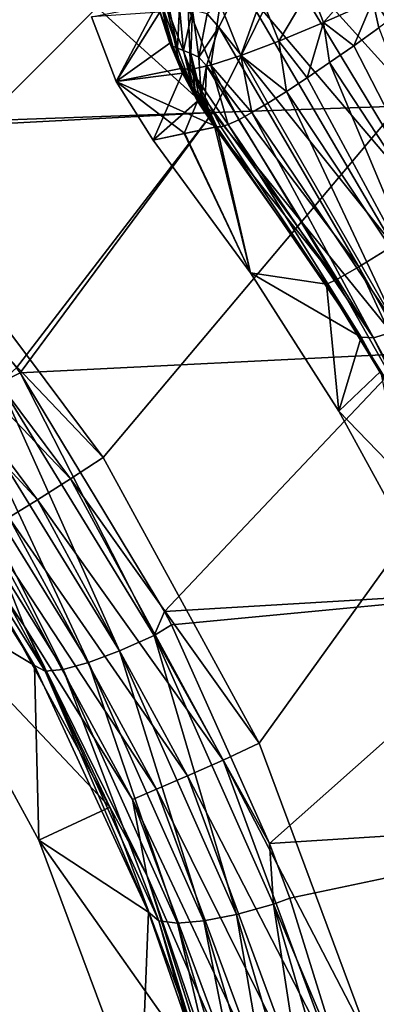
# Model space of a CAD drawing. Header units: metres. Extents: x -109 to 109, y -63 to 140.
# Tile 226 of 480: x -27.49 to -24.88, y 10.29 to 17.49. Entities that reach past the tile are written whole.
import ezdxf

# ---------------------------------------------------------------- set-up
doc = ezdxf.new("R2010")
doc.units = ezdxf.units.M
doc.layers.add('solid_502308_SW0001', color=7, linetype='CONTINUOUS')

msp = doc.modelspace()

# ---------------------------------------------------------------- linework, layer by layer
at = {"layer": 'solid_502308_SW0001'}
for points in [[(-28.300684, 16.192972, -17.654409), (-29.981926, 17.875437, -17.69763), (-8.65567, 35.943851, -18.161783)], [(-26.875666, 14.28767, -17.605465), (-28.300684, 16.192972, -17.654409), (-8.65567, 35.943851, -18.161783)], [(-25.736071, 12.197972, -17.551783), (-26.875666, 14.28767, -17.605465), (-8.65567, 35.943851, -18.161783)], [(-24.905809, 9.967262, -17.49448), (-25.736071, 12.197972, -17.551783), (-8.65567, 35.943851, -18.161783)], [(-24.612009, 8.812106, -17.464806), (-24.905809, 9.967262, -17.49448), (-8.65567, 35.943851, -18.161783)], [(-23.154312, 16.85741, -14.270356), (-24.792377, 19.041641, -14.326467), (-25.103922, 18.74765, -14.281495)], [(-23.605738, 16.564054, -14.203938), (-25.103922, 18.74765, -14.281495), (-25.396654, 18.421404, -14.155996)], [(-23.207682, 16.904541, 17.520403), (-22.198421, 18.731697, 17.684223), (-25.141466, 18.683119, 17.673117)], [(-23.605738, 16.564054, -14.203938), (-23.154312, 16.85741, -14.270356), (-25.103922, 18.74765, -14.281495)], [(-26.073866, 16.80879, 17.478382), (-25.141466, 18.683119, 17.673117), (-28.078369, 18.628294, 17.660715)], [(-26.073866, 16.80879, 17.478382), (-23.207682, 16.904541, 17.520403), (-25.141466, 18.683119, 17.673117)], [(-28.925453, 16.70509, 17.432394), (-26.073866, 16.80879, 17.478382), (-28.078369, 18.628294, 17.660715)], [(-24.03586, 16.287476, -14.023002), (-25.396654, 18.421404, -14.155996), (-25.656828, 18.082071, -13.945596)], [(-24.03586, 16.287476, -14.023002), (-23.605738, 16.564054, -14.203938), (-25.396654, 18.421404, -14.155996)], [(-24.424484, 16.040752, -13.736054), (-25.656828, 18.082071, -13.945596), (-25.871683, 17.747339, -13.653084)], [(-24.424484, 16.040752, -13.736054), (-24.03586, 16.287476, -14.023002), (-25.656828, 18.082071, -13.945596)], [(-25.265038, 17.465294, 13.966934), (-25.364004, 17.715786, 13.988475), (-24.971687, 17.801279, 14.135558)], [(-24.904549, 17.624834, 14.118625), (-25.265038, 17.465294, 13.966934), (-24.971687, 17.801279, 14.135558)], [(-26.029629, 17.432465, -13.286852), (-25.871683, 17.747339, -13.653084), (-26.115969, 17.530079, -13.271578)], [(-24.753311, 15.835503, -13.356603), (-25.871683, 17.747339, -13.653084), (-26.029629, 17.432465, -13.286852)], [(-24.753311, 15.835503, -13.356603), (-24.424484, 16.040752, -13.736054), (-25.871683, 17.747339, -13.653084)], [(-25.591919, 17.329895, 13.736211), (-25.718925, 17.647886, 13.759837), (-25.364004, 17.715786, 13.988475)], [(-25.265038, 17.465294, 13.966934), (-25.591919, 17.329895, 13.736211), (-25.364004, 17.715786, 13.988475)], [(-25.870609, 17.224678, 13.436746), (-26.020226, 17.600683, 13.460097), (-25.718925, 17.647886, 13.759837)], [(-25.591919, 17.329895, 13.736211), (-25.870609, 17.224678, 13.436746), (-25.718925, 17.647886, 13.759837)], [(-26.48057, 17.599566, 12.283663), (-26.781515, 17.034266, 0), (-26.960567, 17.507843, 0.000001)], [(-26.48057, 17.599566, 12.283663), (-26.307186, 17.129133, 12.271134), (-26.781515, 17.034266, 0)], [(-26.409958, 17.575958, 12.704744), (-26.307186, 17.129133, 12.271134), (-26.48057, 17.599566, 12.283663)], [(-26.460899, 17.542629, -12.387045), (-26.389675, 17.315851, -12.261122), (-26.453968, 17.613657, -12.637204)], [(-26.389675, 17.315851, -12.261122), (-26.366749, 17.291994, -12.395217), (-26.453968, 17.613657, -12.637204)], [(-26.333666, 17.278002, -12.529484), (-26.453968, 17.613657, -12.637204), (-26.366749, 17.291994, -12.395217)], [(-26.333666, 17.278002, -12.529484), (-26.397173, 17.595392, -12.828191), (-26.453968, 17.613657, -12.637204)], [(-26.236401, 17.122007, 12.687493), (-26.409958, 17.575958, 12.704744), (-26.254135, 17.576338, 13.102958)], [(-26.236401, 17.122007, 12.687493), (-26.307186, 17.129133, 12.271134), (-26.409958, 17.575958, 12.704744)], [(-26.318033, 17.576818, -12.999489), (-26.397173, 17.595392, -12.828191), (-26.333666, 17.278002, -12.529484)], [(-26.288736, 17.260654, -12.650892), (-26.318033, 17.576818, -12.999489), (-26.333666, 17.278002, -12.529484)], [(-26.222574, 17.556511, -13.147333), (-26.318033, 17.576818, -12.999489), (-26.288736, 17.260654, -12.650892)], [(-26.088678, 17.154337, 13.081897), (-26.254135, 17.576338, 13.102958), (-26.020226, 17.600683, 13.460097)], [(-26.088678, 17.154337, 13.081897), (-26.236401, 17.122007, 12.687493), (-26.254135, 17.576338, 13.102958)], [(-25.870609, 17.224678, 13.436746), (-26.088678, 17.154337, 13.081897), (-26.020226, 17.600683, 13.460097)], [(-24.904549, 17.624834, 14.118625), (-25.044834, 17.295477, 13.993706), (-25.265038, 17.465294, 13.966934)], [(-24.904549, 17.624834, 14.118625), (-24.859966, 17.427702, 14.08292), (-25.044834, 17.295477, 13.993706)], [(-24.904549, 17.624834, 14.118625), (-24.669119, 17.567278, 14.143871), (-24.859966, 17.427702, 14.08292)], [(-26.460899, 17.542629, -12.387045), (-26.960567, 17.507843, 0.000001), (-26.781515, 17.034266, 0)], [(-26.460899, 17.542629, -12.387045), (-26.781515, 17.034266, 0), (-26.389675, 17.315851, -12.261122)], [(-26.235172, 17.2393, -12.756021), (-26.222574, 17.556511, -13.147333), (-26.288736, 17.260654, -12.650892)], [(-26.175905, 17.212324, -12.844047), (-26.222574, 17.556511, -13.147333), (-26.235172, 17.2393, -12.756021)], [(-26.175905, 17.212324, -12.844047), (-26.115969, 17.530079, -13.271578), (-26.222574, 17.556511, -13.147333)], [(-26.029629, 17.432465, -13.286852), (-26.115969, 17.530079, -13.271578), (-26.175905, 17.212324, -12.844047)], [(-26.119703, 17.148886, -12.859797), (-26.029629, 17.432465, -13.286852), (-26.175905, 17.212324, -12.844047)], [(-25.006863, 15.681388, -12.902512), (-26.029629, 17.432465, -13.286852), (-26.119703, 17.148886, -12.859797)], [(-25.006863, 15.681388, -12.902512), (-24.753311, 15.835503, -13.356603), (-26.029629, 17.432465, -13.286852)], [(-25.265038, 17.465294, 13.966934), (-25.38575, 17.060827, 13.736207), (-25.591919, 17.329895, 13.736211)], [(-25.265038, 17.465294, 13.966934), (-25.22097, 17.172573, 13.877558), (-25.38575, 17.060827, 13.736207)], [(-25.265038, 17.465294, 13.966934), (-25.044834, 17.295477, 13.993706), (-25.22097, 17.172573, 13.877558)], [(-25.044834, 17.295477, 13.993706), (-24.859966, 17.427702, 14.08292), (-24.117664, 15.493999, 13.660802)], [(-26.389675, 17.315851, -12.261122), (-26.781515, 17.034266, 0), (-26.297129, 17.096825, -12.132107)], [(-26.389675, 17.315851, -12.261122), (-26.297129, 17.096825, -12.132107), (-26.366749, 17.291994, -12.395217)], [(-26.297129, 17.096825, -12.132107), (-26.236176, 16.98814, -12.142097), (-26.366749, 17.291994, -12.395217)], [(-26.222851, 16.980505, -12.212248), (-26.366749, 17.291994, -12.395217), (-26.236176, 16.98814, -12.142097)], [(-26.222851, 16.980505, -12.212248), (-26.333666, 17.278002, -12.529484), (-26.366749, 17.291994, -12.395217)], [(-26.288736, 17.260654, -12.650892), (-26.333666, 17.278002, -12.529484), (-26.222851, 16.980505, -12.212248)], [(-25.591919, 17.329895, 13.736211), (-25.536722, 16.96191, 13.571762), (-25.870609, 17.224678, 13.436746)], [(-25.591919, 17.329895, 13.736211), (-25.38575, 17.060827, 13.736207), (-25.536722, 16.96191, 13.571762)], [(-25.22097, 17.172573, 13.877558), (-25.044834, 17.295477, 13.993706), (-24.117664, 15.493999, 13.660802)], [(-26.204679, 16.96916, -12.27621), (-26.288736, 17.260654, -12.650892), (-26.222851, 16.980505, -12.212248)], [(-26.235172, 17.2393, -12.756021), (-26.288736, 17.260654, -12.650892), (-26.204679, 16.96916, -12.27621)], [(-26.182747, 16.954119, -12.331547), (-26.235172, 17.2393, -12.756021), (-26.204679, 16.96916, -12.27621)], [(-26.158401, 16.935659, -12.377137), (-26.235172, 17.2393, -12.756021), (-26.182747, 16.954119, -12.331547)], [(-26.158401, 16.935659, -12.377137), (-26.175905, 17.212324, -12.844047), (-26.235172, 17.2393, -12.756021)], [(-26.119703, 17.148886, -12.859797), (-26.175905, 17.212324, -12.844047), (-26.158401, 16.935659, -12.377137)], [(-25.870609, 17.224678, 13.436746), (-25.788477, 16.808243, 13.183699), (-26.088678, 17.154337, 13.081897)], [(-25.870609, 17.224678, 13.436746), (-25.536722, 16.96191, 13.571762), (-25.671635, 16.877295, 13.386673)], [(-25.870609, 17.224678, 13.436746), (-25.671635, 16.877295, 13.386673), (-25.788477, 16.808243, 13.183699)], [(-26.307186, 17.129133, 12.271134), (-26.04476, 16.704388, 12.256471), (-26.781515, 17.034266, 0)], [(-26.236401, 17.122007, 12.687493), (-26.04476, 16.704388, 12.256471), (-26.307186, 17.129133, 12.271134)], [(-26.088678, 17.154337, 13.081897), (-25.961287, 16.720699, 12.736417), (-26.236401, 17.122007, 12.687493)], [(-26.131546, 16.904198, -12.38809), (-26.119703, 17.148886, -12.859797), (-26.158401, 16.935659, -12.377137)], [(-25.173201, 15.585664, -12.39516), (-26.119703, 17.148886, -12.859797), (-26.131546, 16.904198, -12.38809)], [(-25.173201, 15.585664, -12.39516), (-25.006863, 15.681388, -12.902512), (-26.119703, 17.148886, -12.859797)], [(-26.088678, 17.154337, 13.081897), (-25.788477, 16.808243, 13.183699), (-25.885509, 16.755783, 12.965864)], [(-26.088678, 17.154337, 13.081897), (-25.885509, 16.755783, 12.965864), (-25.961287, 16.720699, 12.736417)], [(-25.38575, 17.060827, 13.736207), (-25.22097, 17.172573, 13.877558), (-24.450041, 15.329445, 13.355797)], [(-25.22097, 17.172573, 13.877558), (-24.117664, 15.493999, 13.660802), (-24.450041, 15.329445, 13.355797)], [(-26.297129, 17.096825, -12.132107), (-26.781515, 17.034266, 0), (-26.510574, 16.60639)], [(-26.297129, 17.096825, -12.132107), (-26.510574, 16.60639), (-26.185661, 16.890827, -12.007737)], [(-26.297129, 17.096825, -12.132107), (-26.185661, 16.890827, -12.007737), (-26.236176, 16.98814, -12.142097)], [(-26.236401, 17.122007, 12.687493), (-26.014671, 16.703505, 12.498775), (-26.04476, 16.704388, 12.256471)], [(-26.236401, 17.122007, 12.687493), (-25.961287, 16.720699, 12.736417), (-26.014671, 16.703505, 12.498775)], [(-25.536722, 16.96191, 13.571762), (-25.38575, 17.060827, 13.736207), (-24.450041, 15.329445, 13.355797)], [(-26.278957, 16.65555, 6.093497), (-26.510574, 16.60639), (-26.781515, 17.034266, 0)], [(-26.04476, 16.704388, 12.256471), (-26.278957, 16.65555, 6.093497), (-26.781515, 17.034266, 0)], [(-26.185661, 16.890827, -12.007737), (-26.058615, 16.701521, -11.891876), (-26.236176, 16.98814, -12.142097)], [(-26.222851, 16.980505, -12.212248), (-26.236176, 16.98814, -12.142097), (-26.058615, 16.701521, -11.891876)], [(-26.204679, 16.96916, -12.27621), (-26.222851, 16.980505, -12.212248), (-26.058615, 16.701521, -11.891876)], [(-26.182747, 16.954119, -12.331547), (-26.204679, 16.96916, -12.27621), (-26.058615, 16.701521, -11.891876)], [(-26.158401, 16.935659, -12.377137), (-26.182747, 16.954119, -12.331547), (-26.058615, 16.701521, -11.891876)], [(-26.131546, 16.904198, -12.38809), (-26.158401, 16.935659, -12.377137), (-26.058615, 16.701521, -11.891876)], [(-25.671635, 16.877295, 13.386673), (-25.536722, 16.96191, 13.571762), (-24.715616, 15.216226, 12.972089)], [(-25.536722, 16.96191, 13.571762), (-24.450041, 15.329445, 13.355797), (-24.715616, 15.216226, 12.972089)], [(-26.284565, 16.654369, -5.945939), (-26.185661, 16.890827, -12.007737), (-26.510574, 16.60639)], [(-26.284565, 16.654369, -5.945939), (-26.058615, 16.701521, -11.891876), (-26.185661, 16.890827, -12.007737)], [(-25.173201, 15.585664, -12.39516), (-26.131546, 16.904198, -12.38809), (-26.058615, 16.701521, -11.891876)], [(-24.643169, 15.047483, 17.244804), (-23.207682, 16.904541, 17.520403), (-26.073866, 16.80879, 17.478382)], [(-25.788477, 16.808243, 13.183699), (-25.671635, 16.877295, 13.386673), (-24.715616, 15.216226, 12.972089)], [(-28.88442, 16.660446, 17.426216), (-26.073866, 16.80879, 17.478382), (-28.925453, 16.70509, 17.432394)], [(-27.508581, 14.942313, 17.155651), (-26.073866, 16.80879, 17.478382), (-28.88442, 16.660446, 17.426216)], [(-27.508581, 14.942313, 17.155651), (-27.482748, 14.905149, 17.149122), (-26.073866, 16.80879, 17.478382)], [(-27.482748, 14.905149, 17.149122), (-24.643169, 15.047483, 17.244804), (-26.073866, 16.80879, 17.478382)], [(-25.885509, 16.755783, 12.965864), (-25.788477, 16.808243, 13.183699), (-24.899082, 15.160869, 12.531797)], [(-25.788477, 16.808243, 13.183699), (-24.715616, 15.216226, 12.972089), (-24.899082, 15.160869, 12.531797)], [(-25.798895, 15.636662), (-26.058615, 16.701521, -11.891876), (-26.284565, 16.654369, -5.945939)], [(-25.798895, 15.636662), (-26.278957, 16.65555, 6.093497), (-26.04476, 16.704388, 12.256471)], [(-25.24452, 15.552984, -11.858431), (-25.173201, 15.585664, -12.39516), (-26.058615, 16.701521, -11.891876)], [(-25.798895, 15.636662), (-25.24452, 15.552984, -11.858431), (-26.058615, 16.701521, -11.891876)], [(-26.014671, 16.703505, 12.498775), (-24.989862, 15.166567, 12.060305), (-26.04476, 16.704388, 12.256471)], [(-25.798895, 15.636662), (-26.04476, 16.704388, 12.256471), (-24.989862, 15.166567, 12.060305)], [(-26.014671, 16.703505, 12.498775), (-25.961287, 16.720699, 12.736417), (-24.989862, 15.166567, 12.060305)], [(-25.961287, 16.720699, 12.736417), (-25.885509, 16.755783, 12.965864), (-24.899082, 15.160869, 12.531797)], [(-25.961287, 16.720699, 12.736417), (-24.899082, 15.160869, 12.531797), (-24.989862, 15.166567, 12.060305)], [(-25.798895, 15.636662), (-26.510574, 16.60639), (-26.278957, 16.65555, 6.093497)], [(-25.798895, 15.636662), (-26.284565, 16.654369, -5.945939), (-26.510574, 16.60639)], [(-28.513309, 16.005274, -17.615423), (-28.300684, 16.192972, -17.654409), (-26.875666, 14.28767, -17.605465)], [(-28.729746, 15.820909, -17.500542), (-28.513309, 16.005274, -17.615423), (-27.115568, 14.12982, -17.566401)], [(-27.115568, 14.12982, -17.566401), (-28.513309, 16.005274, -17.615423), (-26.875666, 14.28767, -17.605465)], [(-23.804342, 13.549813, -12.843202), (-24.753311, 15.835503, -13.356603), (-25.006863, 15.681388, -12.902512)], [(-28.918011, 15.662679, -17.317368), (-28.729746, 15.820909, -17.500542), (-27.356194, 13.978375, -17.451525)], [(-27.356194, 13.978375, -17.451525), (-28.729746, 15.820909, -17.500542), (-27.115568, 14.12982, -17.566401)], [(-27.565294, 13.848912, -17.268362), (-28.918011, 15.662679, -17.317368), (-27.356194, 13.978375, -17.451525)], [(-25.154499, 14.625727), (-25.24452, 15.552984, -11.858431), (-25.798895, 15.636662)], [(-25.154499, 14.625727), (-25.798895, 15.636662), (-24.989862, 15.166567, 12.060305)], [(-23.982588, 13.476747, -12.335029), (-25.006863, 15.681388, -12.902512), (-25.173201, 15.585664, -12.39516)], [(-23.982588, 13.476747, -12.335029), (-23.804342, 13.549813, -12.843202), (-25.006863, 15.681388, -12.902512)], [(-23.982588, 13.476747, -12.335029), (-25.173201, 15.585664, -12.39516), (-25.24452, 15.552984, -11.858431)], [(-24.846899, 14.917251, -11.839923), (-23.982588, 13.476747, -12.335029), (-25.24452, 15.552984, -11.858431)], [(-25.154499, 14.625727), (-24.846899, 14.917251, -11.839923), (-25.24452, 15.552984, -11.858431)], [(-24.715616, 15.216226, 12.972089), (-24.003918, 13.50715, 12.260242), (-24.899082, 15.160869, 12.531797)], [(-25.154499, 14.625727), (-24.989862, 15.166567, 12.060305), (-24.09746, 13.534964, 11.798937)], [(-24.899082, 15.160869, 12.531797), (-24.09746, 13.534964, 11.798937), (-24.989862, 15.166567, 12.060305)], [(-24.899082, 15.160869, 12.531797), (-24.003918, 13.50715, 12.260242), (-24.09746, 13.534964, 11.798937)], [(-26.427179, 13.161014, 16.811951), (-24.643169, 15.047483, 17.244804), (-27.482748, 14.905149, 17.149122)], [(-23.558828, 13.331055, 16.972923), (-24.643169, 15.047483, 17.244804), (-26.427179, 13.161014, 16.811951)], [(-27.635857, 14.829802, 17.118156), (-27.482748, 14.905149, 17.149122), (-27.508581, 14.942313, 17.155651)], [(-27.635857, 14.829802, 17.118156), (-26.502672, 12.986207, 16.757565), (-27.482748, 14.905149, 17.149122)], [(-26.502672, 12.986207, 16.757565), (-26.427179, 13.161014, 16.811951), (-27.482748, 14.905149, 17.149122)], [(-24.578159, 13.575717), (-24.846899, 14.917251, -11.839923), (-25.154499, 14.625727)], [(-27.870535, 14.679898, 17.001343), (-26.757334, 12.872644, 16.64163), (-27.635857, 14.829802, 17.118156)], [(-26.757334, 12.872644, 16.64163), (-26.502672, 12.986207, 16.757565), (-27.635857, 14.829802, 17.118156)], [(-27.453262, 13.056102, -16.731268), (-27.884514, 13.670115, -16.447748), (-28.580088, 14.746768, -16.777899)], [(-27.453262, 13.056102, -16.731268), (-28.580088, 14.746768, -16.777899), (-27.729216, 13.749887, -17.02887)], [(-28.079662, 14.559919, 16.819519), (-26.984085, 12.787832, 16.46113), (-27.870535, 14.679898, 17.001343)], [(-26.984085, 12.787832, 16.46113), (-26.757334, 12.872644, 16.64163), (-27.870535, 14.679898, 17.001343)], [(-24.578159, 13.575717), (-25.154499, 14.625727), (-24.09746, 13.534964, 11.798937)], [(-28.249996, 14.477462, 16.584196), (-27.168566, 12.737143, 16.227491), (-28.079662, 14.559919, 16.819519)], [(-27.168566, 12.737143, 16.227491), (-26.984085, 12.787832, 16.46113), (-28.079662, 14.559919, 16.819519)], [(-28.370752, 14.437748, 16.31028), (-27.299091, 12.723784, 15.955509), (-28.249996, 14.477462, 16.584196)], [(-27.299091, 12.723784, 15.955509), (-27.168566, 12.737143, 16.227491), (-28.249996, 14.477462, 16.584196)], [(-27.376987, 12.766449, 15.667989), (-28.440357, 14.45178, 16.018257), (-28.365288, 13.355833)], [(-28.370752, 14.437748, 16.31028), (-28.440357, 14.45178, 16.018257), (-27.376987, 12.766449, 15.667989)], [(-28.370752, 14.437748, 16.31028), (-27.376987, 12.766449, 15.667989), (-27.299091, 12.723784, 15.955509)], [(-27.115568, 14.12982, -17.566401), (-26.875666, 14.28767, -17.605465), (-25.736071, 12.197972, -17.551783)], [(-27.356194, 13.978375, -17.451525), (-27.115568, 14.12982, -17.566401), (-25.999935, 12.075184, -17.512688)], [(-25.999935, 12.075184, -17.512688), (-27.115568, 14.12982, -17.566401), (-25.736071, 12.197972, -17.551783)], [(-27.565294, 13.848912, -17.268362), (-27.356194, 13.978375, -17.451525), (-26.25976, 11.959732, -17.397818)], [(-26.25976, 11.959732, -17.397818), (-27.356194, 13.978375, -17.451525), (-25.999935, 12.075184, -17.512688)], [(-27.729216, 13.749887, -17.02887), (-27.565294, 13.848912, -17.268362), (-26.485298, 11.861658, -17.214661)], [(-26.485298, 11.861658, -17.214661), (-27.565294, 13.848912, -17.268362), (-26.25976, 11.959732, -17.397818)], [(-26.661825, 11.787366, -16.97518), (-27.729216, 13.749887, -17.02887), (-26.485298, 11.861658, -17.214661)], [(-27.453262, 13.056102, -16.731268), (-27.729216, 13.749887, -17.02887), (-26.661825, 11.787366, -16.97518)], [(-28.365288, 13.355833), (-27.884514, 13.670115, -16.447748), (-26.827255, 11.731297, -16.394079)], [(-27.453262, 13.056102, -16.731268), (-26.827255, 11.731297, -16.394079), (-27.884514, 13.670115, -16.447748)], [(-27.346176, 11.48945), (-28.365288, 13.355833), (-26.827255, 11.731297, -16.394079)], [(-27.376987, 12.766449, 15.667989), (-28.365288, 13.355833), (-27.346176, 11.48945)], [(-26.375975, 13.062407, 16.791122), (-23.558828, 13.331055, 16.972923), (-26.427179, 13.161014, 16.811951)], [(-25.659307, 11.466348, 16.427898), (-23.558828, 13.331055, 16.972923), (-26.375975, 13.062407, 16.791122)], [(-25.659307, 11.466348, 16.427898), (-22.733364, 11.651277, 16.669493), (-23.558828, 13.331055, 16.972923)], [(-26.502672, 12.986207, 16.757565), (-26.375975, 13.062407, 16.791122), (-26.427179, 13.161014, 16.811951)], [(-26.557259, 11.2332, -16.680983), (-26.827255, 11.731297, -16.394079), (-27.453262, 13.056102, -16.731268)], [(-26.557259, 11.2332, -16.680983), (-27.453262, 13.056102, -16.731268), (-26.661825, 11.787366, -16.97518)], [(-26.502672, 12.986207, 16.757565), (-25.659307, 11.466348, 16.427898), (-26.375975, 13.062407, 16.791122)], [(-26.757334, 12.872644, 16.64163), (-25.900879, 10.947282, 16.185171), (-26.502672, 12.986207, 16.757565)], [(-26.502672, 12.986207, 16.757565), (-25.631712, 11.021924, 16.299915), (-25.659307, 11.466348, 16.427898)], [(-25.900879, 10.947282, 16.185171), (-25.631712, 11.021924, 16.299915), (-26.502672, 12.986207, 16.757565)], [(-26.984085, 12.787832, 16.46113), (-26.139702, 10.90024, 16.006456), (-26.757334, 12.872644, 16.64163)], [(-26.139702, 10.90024, 16.006456), (-25.900879, 10.947282, 16.185171), (-26.757334, 12.872644, 16.64163)], [(-26.544874, 10.962952, 15.221841), (-27.376987, 12.766449, 15.667989), (-27.346176, 11.48945)], [(-27.299091, 12.723784, 15.955509), (-27.376987, 12.766449, 15.667989), (-26.544874, 10.962952, 15.221841)], [(-27.168566, 12.737143, 16.227491), (-26.333059, 10.883778, 15.775089), (-26.984085, 12.787832, 16.46113)], [(-26.333059, 10.883778, 15.775089), (-26.139702, 10.90024, 16.006456), (-26.984085, 12.787832, 16.46113)], [(-27.299091, 12.723784, 15.955509), (-26.468704, 10.898935, 15.505721), (-27.168566, 12.737143, 16.227491)], [(-27.299091, 12.723784, 15.955509), (-26.544874, 10.962952, 15.221841), (-26.468704, 10.898935, 15.505721)], [(-26.468704, 10.898935, 15.505721), (-26.333059, 10.883778, 15.775089), (-27.168566, 12.737143, 16.227491)], [(-25.999935, 12.075184, -17.512688), (-25.736071, 12.197972, -17.551783), (-24.905809, 9.967262, -17.49448)], [(-26.25976, 11.959732, -17.397818), (-25.999935, 12.075184, -17.512688), (-25.188831, 9.883544, -17.455381)], [(-25.188831, 9.883544, -17.455381), (-25.999935, 12.075184, -17.512688), (-24.905809, 9.967262, -17.49448)], [(-26.485298, 11.861658, -17.214661), (-26.25976, 11.959732, -17.397818), (-25.462486, 9.8064, -17.340513)], [(-25.462486, 9.8064, -17.340513), (-26.25976, 11.959732, -17.397818), (-25.188831, 9.883544, -17.455381)], [(-26.661825, 11.787366, -16.97518), (-26.485298, 11.861658, -17.214661), (-25.699757, 9.74166, -17.157364)], [(-25.699757, 9.74166, -17.157364), (-26.485298, 11.861658, -17.214661), (-25.462486, 9.8064, -17.340513)], [(-27.346176, 11.48945), (-26.827255, 11.731297, -16.394079), (-26.056866, 9.661558, -16.336794)], [(-26.557259, 11.2332, -16.680983), (-26.056866, 9.661558, -16.336794), (-26.827255, 11.731297, -16.394079)], [(-25.885149, 9.693551, -16.917889), (-26.661825, 11.787366, -16.97518), (-25.699757, 9.74166, -17.157364)], [(-26.557259, 11.2332, -16.680983), (-26.661825, 11.787366, -16.97518), (-25.885149, 9.693551, -16.917889)], [(-25.511011, 11.066572, 16.329054), (-22.733364, 11.651277, 16.669493), (-25.659307, 11.466348, 16.427898)], [(-25.11903, 9.806333, 15.995283), (-22.733364, 11.651277, 16.669493), (-25.511011, 11.066572, 16.329054)], [(-25.11903, 9.806333, 15.995283), (-22.275311, 9.993216, 16.319489), (-22.733364, 11.651277, 16.669493)], [(-26.603354, 9.497779), (-27.346176, 11.48945), (-26.056866, 9.661558, -16.336794)], [(-26.544874, 10.962952, 15.221841), (-27.346176, 11.48945), (-26.603354, 9.497779)], [(-25.631712, 11.021924, 16.299915), (-25.511011, 11.066572, 16.329054), (-25.659307, 11.466348, 16.427898)], [(-25.9072, 9.309401, -16.627913), (-26.056866, 9.661558, -16.336794), (-26.557259, 11.2332, -16.680983)], [(-25.9072, 9.309401, -16.627913), (-26.557259, 11.2332, -16.680983), (-25.885149, 9.693551, -16.917889)], [(-25.900879, 10.947282, 16.185171), (-25.312399, 8.946014, 15.624864), (-25.631712, 11.021924, 16.299915)], [(-25.631712, 11.021924, 16.299915), (-25.11903, 9.806333, 15.995283), (-25.511011, 11.066572, 16.329054)], [(-25.631712, 11.021924, 16.299915), (-25.034472, 8.979875, 15.738), (-25.11903, 9.806333, 15.995283)], [(-25.312399, 8.946014, 15.624864), (-25.034472, 8.979875, 15.738), (-25.631712, 11.021924, 16.299915)], [(-26.220455, 10.02952, 14.960814), (-26.544874, 10.962952, 15.221841), (-26.603354, 9.497779)], [(-26.468704, 10.898935, 15.505721), (-26.544874, 10.962952, 15.221841), (-26.220455, 10.02952, 14.960814)], [(-26.139702, 10.90024, 16.006456), (-25.557463, 8.938714, 15.448567), (-25.900879, 10.947282, 16.185171)], [(-25.557463, 8.938714, 15.448567), (-25.312399, 8.946014, 15.624864), (-25.900879, 10.947282, 16.185171)], [(-26.468704, 10.898935, 15.505721), (-26.220455, 10.02952, 14.960814), (-25.95892, 9.083055, 14.67295)], [(-26.468704, 10.898935, 15.505721), (-25.95892, 9.083055, 14.67295), (-25.889986, 9.003933, 14.954442)], [(-26.468704, 10.898935, 15.505721), (-25.889986, 9.003933, 14.954442), (-26.333059, 10.883778, 15.775089)], [(-26.333059, 10.883778, 15.775089), (-25.754143, 8.958437, 15.220274), (-26.139702, 10.90024, 16.006456)], [(-25.889986, 9.003933, 14.954442), (-25.754143, 8.958437, 15.220274), (-26.333059, 10.883778, 15.775089)], [(-25.754143, 8.958437, 15.220274), (-25.557463, 8.938714, 15.448567), (-26.139702, 10.90024, 16.006456)]]:
    msp.add_3dface(points, dxfattribs=at)

doc.saveas('drawing.dxf')
